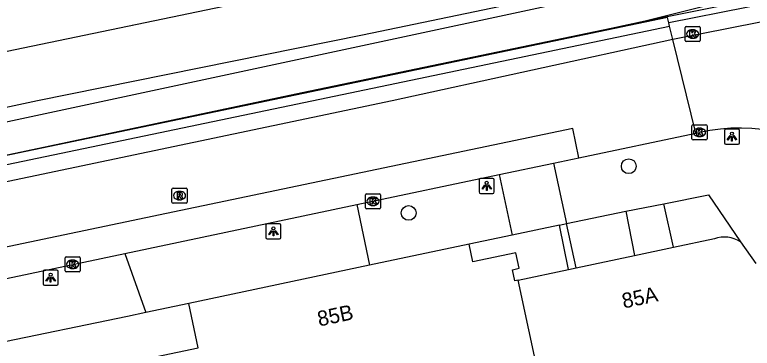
# Model space of a CAD drawing. Extents: x 162990 to 165007, y 383433 to 384336.
# Drawn here: x 163787.61 to 163836.36, y 384104.12 to 384126.15 of the extents above; entities that cross this region are included whole.
import ezdxf

# ---------------------------------------------------------------- set-up
doc = ezdxf.new("R2010")
doc.units = 0
for name, color, linetype in [('IMGEO_Boom', 7, 'Continuous'), ('IMGEO_Greppel_droge_sloot', 7, 'Continuous'), ('IMGEO_Haag', 7, 'Continuous'), ('IMGEO_Hek', 7, 'Continuous'), ('IMGEO_Kolk', 7, 'Continuous'), ('IMGEO_Lichtpunt', 7, 'Continuous'), ('IMGEO_Pand', 7, 'Continuous'), ('IMGEO_Pand_nummerreeks', 7, 'Continuous'), ('IMGEO_Rijbaan_lokaal_gesloten', 7, 'Continuous'), ('IMGEO_Rijbaan_lokaal_open', 7, 'Continuous'), ('IMGEO_Rioolput', 7, 'Continuous'), ('IMGEO_Spoor', 7, 'Continuous'), ('IMGEO_Spoorbaan_halfverhard', 7, 'Continuous'), ('IMGEO_Voetpad_open', 7, 'Continuous')]:
    doc.layers.add(name, color=color, linetype=linetype)

msp = doc.modelspace()

# ---------------------------------------------------------------- linework, layer by layer
at = {"layer": 'IMGEO_Boom'}
for centre in [(163828.202, 384116.141), (163813.649, 384113.057)]:
    msp.add_circle(centre, 0.489, dxfattribs=at)
at = {"layer": 'IMGEO_Greppel_droge_sloot'}
for points in [[(163576.539, 384075.585), (163580.225, 384075.843), (163582.595, 384076.149), (163591.319, 384078.544), (163611.48, 384082.911), (163632.818, 384087.115), (163635.979, 384087.485), (163644.815, 384089.481), (163662.394, 384093.293), (163672.09, 384095.145), (163681.423, 384097.117), (163695.738, 384099.89), (163713.242, 384103.924), (163722.892, 384105.78), (163747.271, 384110.947), (163764.809, 384114.316), (163834.463, 384129.25), (163837.931, 384129.88), (163838.592, 384129.42), (163838.715, 384128.865), (163838.4, 384128.258), (163837.828, 384127.908), (163837.073, 384127.674), (163829.276, 384125.722)], [(163829.276, 384125.722), (163820.911, 384123.918), (163796.575, 384118.842), (163721.236, 384103.128), (163651.615, 384088.607), (163609.784, 384079.965), (163577.034, 384073.199)]]:
    msp.add_lwpolyline(points, dxfattribs=at)
at = {"layer": 'IMGEO_Haag'}
for points in [[(163830.839, 384125.616), (163830.751, 384125.97), (163829.276, 384125.722)], [(163408.734, 384037.023), (163409.522, 384037.258), (163419.713, 384040.294), (163422.158, 384040.849), (163459.771, 384048.486), (163651.736, 384088.019), (163830.895, 384125.387)]]:
    msp.add_lwpolyline(points, dxfattribs=at)
at = {"layer": 'IMGEO_Hek'}
for points in [[(163774.371, 384114.211), (163806.617, 384121.018), (163830.855, 384126.062), (163844.511, 384128.802), (163854.414, 384130.95), (163855.366, 384133.259)], [(163830.751, 384125.97), (163651.615, 384088.607), (163494.89, 384056.228), (163459.651, 384049.074)]]:
    msp.add_lwpolyline(points, dxfattribs=at)
at = {"layer": 'IMGEO_Kolk'}
for p, q in [((163831.924, 384124.449), (163831.924, 384125.301)), ((163831.999, 384125.375), (163832.851, 384125.375)), ((163832.925, 384125.301), (163832.925, 384124.449)), ((163832.412, 384125.155), (163832.437, 384125.155)), ((163832.851, 384124.375), (163831.999, 384124.375)), ((163832.435, 384124.595), (163832.41, 384124.595)), ((163832.45, 384118.879), (163833.302, 384118.879)), ((163832.375, 384117.953), (163832.375, 384118.805)), ((163832.863, 384118.659), (163832.888, 384118.659)), ((163833.376, 384118.805), (163833.376, 384117.953)), ((163833.302, 384117.879), (163832.45, 384117.879)), ((163832.886, 384118.099), (163832.861, 384118.099)), ((163810.79, 384113.4), (163810.79, 384114.252)), ((163810.865, 384114.326), (163811.717, 384114.326)), ((163811.278, 384114.106), (163811.303, 384114.106)), ((163811.791, 384114.252), (163811.791, 384113.4)), ((163811.301, 384113.546), (163811.276, 384113.546)), ((163811.717, 384113.326), (163810.865, 384113.326)), ((163790.932, 384109.235), (163790.932, 384110.087)), ((163791.007, 384110.161), (163791.859, 384110.161)), ((163791.933, 384110.087), (163791.933, 384109.235)), ((163791.42, 384109.941), (163791.445, 384109.941)), ((163791.859, 384109.161), (163791.007, 384109.161)), ((163791.443, 384109.381), (163791.418, 384109.381))]:
    msp.add_line(p, q, dxfattribs=at)
for points in [[(163831.924, 384124.449), (163831.924, 384125.301)], [(163831.999, 384125.375), (163832.851, 384125.375)], [(163832.925, 384125.301), (163832.925, 384124.449)], [(163832.245, 384125.075), (163832.368, 384125.075), (163832.368, 384124.924), (163832.498, 384125.075), (163832.662, 384125.075), (163832.516, 384124.924), (163832.669, 384124.675), (163832.517, 384124.675), (163832.432, 384124.839), (163832.368, 384124.772), (163832.368, 384124.675), (163832.245, 384124.675), (163832.245, 384125.075)], [(163832.851, 384124.375), (163831.999, 384124.375)], [(163832.45, 384118.879), (163833.302, 384118.879)], [(163832.375, 384117.953), (163832.375, 384118.805)], [(163832.696, 384118.579), (163832.819, 384118.579), (163832.819, 384118.428), (163832.949, 384118.579), (163833.113, 384118.579), (163832.967, 384118.428), (163833.12, 384118.179), (163832.968, 384118.179), (163832.883, 384118.343), (163832.819, 384118.276), (163832.819, 384118.179), (163832.696, 384118.179), (163832.696, 384118.579)], [(163833.376, 384118.805), (163833.376, 384117.953)], [(163833.302, 384117.879), (163832.45, 384117.879)], [(163810.79, 384113.4), (163810.79, 384114.252)], [(163810.865, 384114.326), (163811.717, 384114.326)], [(163811.111, 384114.026), (163811.234, 384114.026), (163811.234, 384113.875), (163811.364, 384114.026), (163811.528, 384114.026), (163811.382, 384113.875), (163811.535, 384113.626), (163811.383, 384113.626), (163811.298, 384113.79), (163811.234, 384113.723), (163811.234, 384113.626), (163811.111, 384113.626), (163811.111, 384114.026)], [(163811.791, 384114.252), (163811.791, 384113.4)], [(163811.717, 384113.326), (163810.865, 384113.326)], [(163790.932, 384109.235), (163790.932, 384110.087)], [(163791.007, 384110.161), (163791.859, 384110.161)], [(163791.933, 384110.087), (163791.933, 384109.235)], [(163791.253, 384109.861), (163791.376, 384109.861), (163791.376, 384109.71), (163791.506, 384109.861), (163791.67, 384109.861), (163791.524, 384109.71), (163791.677, 384109.461), (163791.525, 384109.461), (163791.44, 384109.625), (163791.376, 384109.558), (163791.376, 384109.461), (163791.253, 384109.461), (163791.253, 384109.861)], [(163791.859, 384109.161), (163791.007, 384109.161)]]:
    msp.add_lwpolyline(points, dxfattribs=at)
for centre, start, end in [((163832.001, 384125.299), 91.552, 178.448), ((163832.001, 384125.299), 91.552, 178.448), ((163832.849, 384125.299), 1.552, 88.448), ((163832.849, 384125.299), 1.552, 88.448), ((163832.001, 384124.451), 181.552, 268.448), ((163832.001, 384124.451), 181.552, 268.448), ((163832.849, 384124.451), 271.552, 358.448), ((163832.849, 384124.451), 271.552, 358.448), ((163832.452, 384118.803), 91.552, 178.448), ((163832.452, 384118.803), 91.552, 178.448), ((163833.3, 384118.803), 1.552, 88.448), ((163833.3, 384118.803), 1.552, 88.448), ((163832.452, 384117.955), 181.552, 268.448), ((163832.452, 384117.955), 181.552, 268.448), ((163833.3, 384117.955), 271.552, 358.448), ((163833.3, 384117.955), 271.552, 358.448), ((163810.867, 384114.25), 91.552, 178.448), ((163810.867, 384114.25), 91.552, 178.448), ((163811.715, 384114.25), 1.552, 88.448), ((163811.715, 384114.25), 1.552, 88.448), ((163810.867, 384113.402), 181.552, 268.448), ((163810.867, 384113.402), 181.552, 268.448), ((163811.715, 384113.402), 271.552, 358.448), ((163811.715, 384113.402), 271.552, 358.448), ((163791.009, 384110.085), 91.552, 178.448), ((163791.009, 384110.085), 91.552, 178.448), ((163791.857, 384110.085), 1.552, 88.448), ((163791.857, 384110.085), 1.552, 88.448), ((163791.009, 384109.237), 181.552, 268.448), ((163791.009, 384109.237), 181.552, 268.448), ((163791.857, 384109.237), 271.552, 358.448), ((163791.857, 384109.237), 271.552, 358.448)]:
    msp.add_arc(centre, 0.0765, start, end, dxfattribs=at)
for centre, major_axis, ratio, start_param, end_param in [((163832.411, 384124.875), (-0.387, 0.002), 0.722429, 4.712389, 7.853982), ((163832.436, 384124.875), (-0.39, 0.002), 0.717154, 1.570796, 4.712389), ((163832.862, 384118.379), (-0.387, 0.002), 0.722429, 4.712389, 7.853982), ((163832.887, 384118.379), (-0.39, 0.002), 0.717154, 1.570796, 4.712389), ((163811.277, 384113.826), (-0.387, 0.002), 0.722429, 4.712389, 7.853982), ((163811.302, 384113.826), (-0.39, 0.002), 0.717154, 1.570796, 4.712389), ((163791.419, 384109.661), (-0.387, 0.002), 0.722429, 4.712389, 7.853982), ((163791.444, 384109.661), (-0.39, 0.002), 0.717154, 1.570796, 4.712389)]:
    msp.add_ellipse(centre, major_axis=major_axis, ratio=ratio, start_param=start_param, end_param=end_param, dxfattribs=at)
at = {"layer": 'IMGEO_Lichtpunt'}
for p, q in [((163834.521, 384118.497), (163834.521, 384117.69)), ((163834.521, 384118.497), (163834.521, 384117.69)), ((163835.423, 384118.592), (163834.615, 384118.592)), ((163835.423, 384118.592), (163834.615, 384118.592)), ((163835.517, 384117.69), (163835.517, 384118.497)), ((163835.517, 384117.69), (163835.517, 384118.497)), ((163834.615, 384117.596), (163835.423, 384117.596)), ((163834.615, 384117.596), (163835.423, 384117.596)), ((163818.311, 384115.246), (163818.311, 384114.439)), ((163818.311, 384115.246), (163818.311, 384114.439)), ((163819.213, 384115.341), (163818.405, 384115.341)), ((163819.213, 384115.341), (163818.405, 384115.341)), ((163819.307, 384114.439), (163819.307, 384115.246)), ((163819.307, 384114.439), (163819.307, 384115.246)), ((163818.405, 384114.345), (163819.213, 384114.345)), ((163818.405, 384114.345), (163819.213, 384114.345)), ((163804.208, 384112.239), (163804.208, 384111.432)), ((163804.208, 384112.239), (163804.208, 384111.432)), ((163805.11, 384112.334), (163804.302, 384112.334)), ((163805.11, 384112.334), (163804.302, 384112.334)), ((163805.204, 384111.432), (163805.204, 384112.239)), ((163805.204, 384111.432), (163805.204, 384112.239)), ((163804.302, 384111.338), (163805.11, 384111.338)), ((163804.302, 384111.338), (163805.11, 384111.338)), ((163789.48, 384109.178), (163789.48, 384108.371)), ((163789.48, 384109.178), (163789.48, 384108.371)), ((163790.382, 384109.273), (163789.574, 384109.273)), ((163790.382, 384109.273), (163789.574, 384109.273)), ((163790.476, 384108.371), (163790.476, 384109.178)), ((163790.476, 384108.371), (163790.476, 384109.178)), ((163789.574, 384108.277), (163790.382, 384108.277)), ((163789.574, 384108.277), (163790.382, 384108.277))]:
    msp.add_line(p, q, dxfattribs=at)
for points in [[(163834.895, 384118.161), (163834.934, 384118.133), (163834.746, 384117.871), (163834.708, 384117.898), (163834.895, 384118.161)], [(163834.997, 384118.113), (163835.044, 384118.113), (163835.044, 384117.791), (163834.997, 384117.791), (163834.997, 384118.113)], [(163835.107, 384118.133), (163835.145, 384118.16), (163835.332, 384117.898), (163835.293, 384117.87), (163835.107, 384118.133)], [(163818.685, 384114.91), (163818.724, 384114.882), (163818.536, 384114.62), (163818.498, 384114.647), (163818.685, 384114.91)], [(163818.787, 384114.862), (163818.834, 384114.862), (163818.834, 384114.54), (163818.787, 384114.54), (163818.787, 384114.862)], [(163818.897, 384114.882), (163818.935, 384114.909), (163819.122, 384114.647), (163819.083, 384114.619), (163818.897, 384114.882)], [(163804.582, 384111.903), (163804.621, 384111.875), (163804.433, 384111.613), (163804.395, 384111.64), (163804.582, 384111.903)], [(163804.684, 384111.855), (163804.731, 384111.855), (163804.731, 384111.533), (163804.684, 384111.533), (163804.684, 384111.855)], [(163804.794, 384111.875), (163804.832, 384111.902), (163805.019, 384111.64), (163804.98, 384111.612), (163804.794, 384111.875)], [(163789.854, 384108.842), (163789.893, 384108.814), (163789.705, 384108.552), (163789.667, 384108.579), (163789.854, 384108.842)], [(163789.956, 384108.794), (163790.003, 384108.794), (163790.003, 384108.472), (163789.956, 384108.472), (163789.956, 384108.794)], [(163790.066, 384108.814), (163790.104, 384108.841), (163790.291, 384108.579), (163790.252, 384108.551), (163790.066, 384108.814)]]:
    msp.add_lwpolyline(points, dxfattribs=at)
for centre in [(163835.02, 384118.295), (163818.81, 384115.044), (163804.707, 384112.037), (163789.979, 384108.976)]:
    msp.add_circle(centre, 0.0994, dxfattribs=at)
for centre, start, end in [((163834.615, 384118.497), 90, 180), ((163834.615, 384118.497), 90, 180), ((163835.423, 384118.497), 0, 90), ((163835.423, 384118.497), 0, 90), ((163834.615, 384117.69), 180, 270), ((163834.615, 384117.69), 180, 270), ((163835.423, 384117.69), 270, 0), ((163835.423, 384117.69), 270, 360), ((163818.405, 384115.246), 90, 180), ((163818.405, 384115.246), 90, 180), ((163819.213, 384115.246), 0, 90), ((163819.213, 384115.246), 0, 90), ((163818.405, 384114.439), 180, 270), ((163818.405, 384114.439), 180, 270), ((163819.213, 384114.439), 270, 0), ((163819.213, 384114.439), 270, 360), ((163804.302, 384112.239), 90, 180), ((163804.302, 384112.239), 90, 180), ((163805.11, 384112.239), 0, 90), ((163805.11, 384112.239), 0, 90), ((163804.302, 384111.432), 180, 270), ((163804.302, 384111.432), 180, 270), ((163805.11, 384111.432), 270, 0), ((163805.11, 384111.432), 270, 360), ((163789.574, 384109.178), 90, 180), ((163789.574, 384109.178), 90, 180), ((163790.382, 384109.178), 0, 90), ((163790.382, 384109.178), 0, 90), ((163789.574, 384108.371), 180, 270), ((163789.574, 384108.371), 180, 270), ((163790.382, 384108.371), 270, 0), ((163790.382, 384108.371), 270, 360)]:
    msp.add_arc(centre, 0.0946, start, end, dxfattribs=at)
at = {"layer": 'IMGEO_Pand'}
for points in [[(163831.165, 384110.787), (163833.86, 384111.356)], [(163835.577, 384111.142), (163836.595, 384109.724)], [(163817.653, 384111), (163811.068, 384109.609)], [(163820.882, 384108.618), (163820.671, 384108.573), (163820.516, 384109.306), (163820.956, 384109.398), (163820.739, 384110.425), (163817.901, 384109.826), (163817.653, 384111)], [(163828.576, 384110.241), (163831.165, 384110.787)], [(163824.715, 384109.426), (163828.576, 384110.241)], [(163811.068, 384109.609), (163799.112, 384107.083)], [(163820.882, 384108.618), (163824.217, 384109.321)], [(163824.217, 384109.321), (163824.715, 384109.426)], [(163822.303, 384102.048), (163820.882, 384108.618)], [(163796.06, 384103.375), (163799.731, 384104.15), (163799.112, 384107.083)]]:
    msp.add_lwpolyline(points, dxfattribs=at)
msp.add_arc((163834.5, 384109.496), 1.967, 56.7989, 108.9921, dxfattribs=at)
at = {"layer": 'IMGEO_Rijbaan_lokaal_gesloten'}
for points in [[(163831.109, 384124.518), (163812.556, 384120.462), (163724.745, 384102.036)], [(163832.633, 384118.328), (163831.109, 384124.518)], [(163824.909, 384116.702), (163824.503, 384118.628), (163797.649, 384113.01), (163765.036, 384106.198), (163765.448, 384104.188)], [(163824.909, 384116.702), (163832.633, 384118.328)]]:
    msp.add_lwpolyline(points, dxfattribs=at)
at = {"layer": 'IMGEO_Rijbaan_lokaal_open'}
for points in [[(163842.369, 384126.742), (163831.109, 384124.518)], [(163832.633, 384118.328), (163832.876, 384118.379)]]:
    msp.add_lwpolyline(points, dxfattribs=at)
msp.add_arc((163835.552, 384105.706), 12.953, 52.8144, 101.9248, dxfattribs=at)
at = {"layer": 'IMGEO_Rioolput'}
for p, q in [((163798.002, 384113.773), (163798.002, 384114.625)), ((163798.077, 384114.699), (163798.929, 384114.699)), ((163798.49, 384114.479), (163798.515, 384114.479)), ((163799.003, 384114.625), (163799.003, 384113.773)), ((163798.929, 384113.699), (163798.077, 384113.699)), ((163798.513, 384113.919), (163798.488, 384113.919))]:
    msp.add_line(p, q, dxfattribs=at)
for points in [[(163798.002, 384113.773), (163798.002, 384114.625)], [(163798.077, 384114.699), (163798.929, 384114.699)], [(163799.003, 384114.625), (163799.003, 384113.773)], [(163798.591, 384114.397), (163798.339, 384114.399), (163798.339, 384113.999)], [(163798.339, 384113.999), (163798.463, 384113.999), (163798.463, 384114.161), (163798.474, 384114.161)], [(163798.517, 384114.318), (163798.463, 384114.318), (163798.463, 384114.237)], [(163798.463, 384114.237), (163798.515, 384114.237)], [(163798.521, 384114.132), (163798.592, 384113.999), (163798.732, 384113.999), (163798.667, 384114.125)], [(163798.929, 384113.699), (163798.077, 384113.699)]]:
    msp.add_lwpolyline(points, dxfattribs=at)
for centre, radius, start, end in [((163798.079, 384114.623), 0.0765, 91.552, 178.448), ((163798.079, 384114.623), 0.0765, 91.552, 178.448), ((163798.927, 384114.623), 0.0765, 1.552, 88.448), ((163798.927, 384114.623), 0.0765, 1.552, 88.448), ((163798.473, 384114.108), 0.0533, 26.0293, 88.6989), ((163798.499, 384114.426), 0.19, 274.7715, 282.9687), ((163798.523, 384114.222), 0.0964, 77.0061, 93.1865), ((163798.537, 384114.279), 0.0378, 276.6634, 79.6772), ((163798.59, 384114.287), 0.109, 350.3612, 89.416), ((163798.588, 384114.287), 0.112, 277.5842, 350.9817), ((163798.572, 384114.072), 0.108, 29.5134, 73.7905), ((163798.079, 384113.775), 0.0765, 181.552, 268.448), ((163798.079, 384113.775), 0.0765, 181.552, 268.448), ((163798.927, 384113.775), 0.0765, 271.552, 358.448), ((163798.927, 384113.775), 0.0765, 271.552, 358.448)]:
    msp.add_arc(centre, radius, start, end, dxfattribs=at)
for centre, major_axis, ratio, start_param, end_param in [((163798.489, 384114.199), (-0.387, 0.002), 0.722429, 4.712389, 7.853982), ((163798.514, 384114.199), (-0.39, 0.002), 0.717154, 1.570796, 4.712389)]:
    msp.add_ellipse(centre, major_axis=major_axis, ratio=ratio, start_param=start_param, end_param=end_param, dxfattribs=at)
at = {"layer": 'IMGEO_Spoor'}
msp.add_lwpolyline([(164789.572, 384332.389), (164775.58, 384329.429), (164644.744, 384302.256), (164570.629, 384286.722), (164345.336, 384239.894), (164220.116, 384213.747), (164092.662, 384187.275), (164071.527, 384182.957), (163942.979, 384156.119), (163900.983, 384147.477), (163806.025, 384127.659), (163575.669, 384079.775)], dxfattribs=at)
at = {"layer": 'IMGEO_Spoorbaan_halfverhard'}
msp.add_lwpolyline([(163721.491, 384106.542), (163752.881, 384113.052), (163761.577, 384114.728), (163766.099, 384115.146), (163768.532, 384115.613), (163771.815, 384116.794), (163789.104, 384120.481), (163810.596, 384124.813), (163831.06, 384129.095), (163835.571, 384129.666), (163837.545, 384130.063), (163841.678, 384131.393), (163843.338, 384131.675)], dxfattribs=at)
at = {"layer": 'IMGEO_Voetpad_open'}
for points in [[(163855.457, 384130.728), (163846.224, 384128.913), (163846.249, 384128.665), (163830.839, 384125.616)], [(163830.895, 384125.387), (163830.839, 384125.616)], [(163831.109, 384124.518), (163830.895, 384125.387)], [(163823.232, 384116.349), (163824.909, 384116.702)], [(163819.633, 384115.592), (163823.232, 384116.349)], [(163823.232, 384116.349), (163824.089, 384112.349)], [(163810.228, 384113.612), (163819.633, 384115.592)], [(163819.633, 384115.592), (163820.489, 384111.596)], [(163830.517, 384113.663), (163833.471, 384114.251), (163835.577, 384111.142)], [(163794.883, 384110.382), (163810.228, 384113.612)], [(163810.228, 384113.612), (163811.068, 384109.609)], [(163828.003, 384113.169), (163830.517, 384113.663)], [(163831.165, 384110.787), (163830.517, 384113.663)], [(163824.089, 384112.349), (163828.003, 384113.169)], [(163828.003, 384113.169), (163828.576, 384110.241)], [(163823.615, 384112.253), (163820.489, 384111.596)], [(163823.615, 384112.253), (163824.089, 384112.349)], [(163824.217, 384109.321), (163823.615, 384112.253)], [(163824.715, 384109.426), (163824.089, 384112.349)], [(163820.489, 384111.596), (163817.653, 384111)], [(163785.469, 384108.401), (163794.883, 384110.382)], [(163794.883, 384110.382), (163796.27, 384106.482)], [(163799.112, 384107.083), (163796.27, 384106.482)], [(163796.27, 384106.482), (163795.055, 384106.225), (163786.299, 384104.419)]]:
    msp.add_lwpolyline(points, dxfattribs=at)

# ---------------------------------------------------------------- texts
at = {"layer": 'IMGEO_Pand_nummerreeks'}
for s, rotation, p in [('85A', 11.9144, (163827.867, 384106.739)), ('85B', 11.929, (163807.733, 384105.552))]:
    msp.add_text(s, height=1, rotation=rotation, dxfattribs=at).set_placement(p)

doc.saveas('drawing.dxf')
